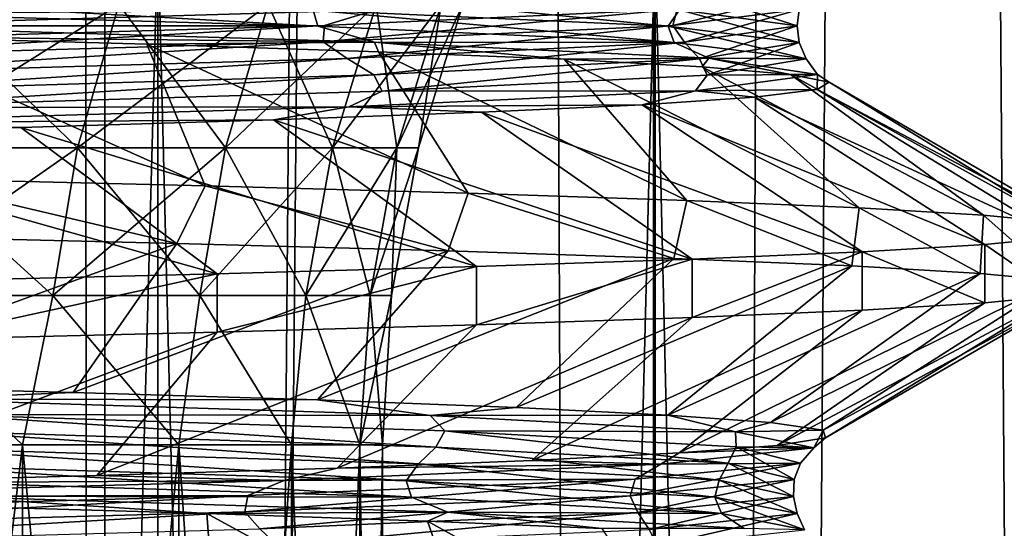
# Model space of a CAD drawing. Header units: metres. Extents: x -24 to 24, y -69 to 184.
# Tile 275 of 656: x 13.09 to 16.25, y 1.79 to 3.42. Entities that reach past the tile are written whole.
import ezdxf

# ---------------------------------------------------------------- set-up
doc = ezdxf.new("R2010")
doc.units = ezdxf.units.M
for name, color, linetype in [('10', 7, 'CONTINUOUS'), ('11', 7, 'CONTINUOUS'), ('12', 7, 'CONTINUOUS'), ('13', 7, 'CONTINUOUS'), ('145', 7, 'CONTINUOUS'), ('146', 7, 'CONTINUOUS'), ('147', 7, 'CONTINUOUS'), ('367', 7, 'CONTINUOUS'), ('369', 7, 'CONTINUOUS'), ('3992', 7, 'CONTINUOUS'), ('560', 2, 'CONTINUOUS'), ('569', 2, 'CONTINUOUS'), ('9', 7, 'CONTINUOUS')]:
    doc.layers.add(name, color=color, linetype=linetype)

msp = doc.modelspace()

# ---------------------------------------------------------------- linework, layer by layer
at = {"layer": '10'}
for points in [[(13.095149, 2.054249, 5.619571), (12.459392, -3.3, 6.915639), (12.459439, 2.054249, 6.915553)], [(13.095232, -3.3, 5.619378), (12.459392, -3.3, 6.915639), (13.095149, 2.054249, 5.619571)], [(13.596484, 2.054249, 4.265925), (13.095232, -3.3, 5.619378), (13.095149, 2.054249, 5.619571)], [(13.5964, -3.3, 4.266194), (13.095232, -3.3, 5.619378), (13.596484, 2.054249, 4.265925)], [(13.958302, 2.054249, 2.868504), (13.5964, -3.3, 4.266194), (13.596484, 2.054249, 4.265925)], [(13.958352, -3.3, 2.868259), (13.5964, -3.3, 4.266194), (13.958302, 2.054249, 2.868504)], [(14.176888, 2.054249, 1.441649), (13.958352, -3.3, 2.868259), (13.958302, 2.054249, 2.868504)], [(14.176874, -3.3, 1.441784), (13.958352, -3.3, 2.868259), (14.176888, 2.054249, 1.441649)], [(14.25, 2.054249), (14.176874, -3.3, 1.441784), (14.176888, 2.054249, 1.441649)], [(14.25, -3.3), (14.176874, -3.3, 1.441784), (14.25, 2.054249)]]:
    msp.add_3dface(points, dxfattribs=at)
at = {"layer": '11'}
for points in [[(13.095232, -3.3, -5.619378), (12.459439, 2.054249, -6.915553), (12.459392, -3.3, -6.915639)], [(13.095149, 2.054249, -5.619571), (12.459439, 2.054249, -6.915553), (13.095232, -3.3, -5.619378)], [(13.5964, -3.3, -4.266194), (13.095149, 2.054249, -5.619571), (13.095232, -3.3, -5.619378)], [(13.596484, 2.054249, -4.265925), (13.095149, 2.054249, -5.619571), (13.5964, -3.3, -4.266194)], [(13.958352, -3.3, -2.868259), (13.596484, 2.054249, -4.265925), (13.5964, -3.3, -4.266194)], [(13.958302, 2.054249, -2.868504), (13.596484, 2.054249, -4.265925), (13.958352, -3.3, -2.868259)], [(14.176874, -3.3, -1.441784), (13.958302, 2.054249, -2.868504), (13.958352, -3.3, -2.868259)], [(14.176888, 2.054249, -1.441649), (13.958302, 2.054249, -2.868504), (14.176874, -3.3, -1.441784)], [(14.25, -3.3), (14.176888, 2.054249, -1.441649), (14.176874, -3.3, -1.441784)], [(14.25, -3.3), (14.25, 2.054249), (14.176888, 2.054249, -1.441649)]]:
    msp.add_3dface(points, dxfattribs=at)
at = {"layer": '12'}
for points in [[(13.403646, 3.467561, 5.551972), (12.66895, 3.007196, 6.771695), (12.794915, 3.467561, 6.839025)], [(13.271688, 3.007196, 5.497313), (12.66895, 3.007196, 6.771695), (13.403646, 3.467561, 5.551972)], [(13.883292, 3.467561, 4.211451), (13.271688, 3.007196, 5.497313), (13.403646, 3.467561, 5.551972)], [(13.746612, 3.007196, 4.169989), (13.271688, 3.007196, 5.497313), (13.883292, 3.467561, 4.211451)], [(14.229235, 3.467561, 2.830371), (13.746612, 3.007196, 4.169989), (13.883292, 3.467561, 4.211451)], [(14.089149, 3.007196, 2.802506), (13.746612, 3.007196, 4.169989), (14.229235, 3.467561, 2.830371)], [(14.438142, 3.467561, 1.422033), (14.089149, 3.007196, 2.802506), (14.229235, 3.467561, 2.830371)], [(14.295999, 3.007196, 1.408033), (14.089149, 3.007196, 2.802506), (14.438142, 3.467561, 1.422033)], [(14.508002, 3.467561), (14.295999, 3.007196, 1.408033), (14.438142, 3.467561, 1.422033)], [(14.365172, 3.007196), (14.295999, 3.007196, 1.408033), (14.508002, 3.467561)], [(13.271688, 3.007196, 5.497313), (12.592736, 2.532994, 6.730958), (12.66895, 3.007196, 6.771695)], [(13.191848, 2.532994, 5.464242), (12.592736, 2.532994, 6.730958), (13.271688, 3.007196, 5.497313)], [(13.746612, 3.007196, 4.169989), (13.191848, 2.532994, 5.464242), (13.271688, 3.007196, 5.497313)], [(13.663915, 2.532994, 4.144903), (13.191848, 2.532994, 5.464242), (13.746612, 3.007196, 4.169989)], [(14.089149, 3.007196, 2.802506), (13.663915, 2.532994, 4.144903), (13.746612, 3.007196, 4.169989)], [(14.004391, 2.532994, 2.785647), (13.663915, 2.532994, 4.144903), (14.089149, 3.007196, 2.802506)], [(14.295999, 3.007196, 1.408033), (14.004391, 2.532994, 2.785647), (14.089149, 3.007196, 2.802506)], [(14.209997, 2.532994, 1.399563), (14.004391, 2.532994, 2.785647), (14.295999, 3.007196, 1.408033)], [(14.365172, 3.007196), (14.209997, 2.532994, 1.399563), (14.295999, 3.007196, 1.408033)], [(14.278753, 2.532994), (14.209997, 2.532994, 1.399563), (14.365172, 3.007196)], [(13.095149, 2.054249, 5.619571), (12.459439, 2.054249, 6.915553), (12.592736, 2.532994, 6.730958)], [(13.191848, 2.532994, 5.464242), (13.095149, 2.054249, 5.619571), (12.592736, 2.532994, 6.730958)], [(13.596484, 2.054249, 4.265925), (13.095149, 2.054249, 5.619571), (13.191848, 2.532994, 5.464242)], [(13.663915, 2.532994, 4.144903), (13.596484, 2.054249, 4.265925), (13.191848, 2.532994, 5.464242)], [(13.958302, 2.054249, 2.868504), (13.596484, 2.054249, 4.265925), (13.663915, 2.532994, 4.144903)], [(14.004391, 2.532994, 2.785647), (13.958302, 2.054249, 2.868504), (13.663915, 2.532994, 4.144903)], [(14.176888, 2.054249, 1.441649), (13.958302, 2.054249, 2.868504), (14.004391, 2.532994, 2.785647)], [(14.209997, 2.532994, 1.399563), (14.176888, 2.054249, 1.441649), (14.004391, 2.532994, 2.785647)], [(14.278753, 2.532994), (14.176888, 2.054249, 1.441649), (14.209997, 2.532994, 1.399563)], [(14.25, 2.054249), (14.176888, 2.054249, 1.441649), (14.278753, 2.532994)]]:
    msp.add_3dface(points, dxfattribs=at)
at = {"layer": '13'}
for points in [[(12.66895, 3.007196, -6.771695), (13.271688, 3.007196, -5.497313), (12.794915, 3.467561, -6.839025)], [(12.794915, 3.467561, -6.839025), (13.271688, 3.007196, -5.497313), (13.403646, 3.467561, -5.551972)], [(13.271688, 3.007196, -5.497313), (13.746612, 3.007196, -4.169989), (13.403646, 3.467561, -5.551972)], [(13.403646, 3.467561, -5.551972), (13.746612, 3.007196, -4.169989), (13.883292, 3.467561, -4.211451)], [(13.746612, 3.007196, -4.169989), (14.089149, 3.007196, -2.802506), (13.883292, 3.467561, -4.211451)], [(13.883292, 3.467561, -4.211451), (14.089149, 3.007196, -2.802506), (14.229235, 3.467561, -2.830371)], [(14.089149, 3.007196, -2.802506), (14.295999, 3.007196, -1.408033), (14.229235, 3.467561, -2.830371)], [(14.229235, 3.467561, -2.830371), (14.295999, 3.007196, -1.408033), (14.438142, 3.467561, -1.422033)], [(14.295999, 3.007196, -1.408033), (14.365172, 3.007196), (14.438142, 3.467561, -1.422033)], [(14.365172, 3.007196), (14.508002, 3.467561), (14.438142, 3.467561, -1.422033)], [(12.592736, 2.532994, -6.730958), (13.191848, 2.532994, -5.464242), (12.66895, 3.007196, -6.771695)], [(12.66895, 3.007196, -6.771695), (13.191848, 2.532994, -5.464242), (13.271688, 3.007196, -5.497313)], [(13.191848, 2.532994, -5.464242), (13.663915, 2.532994, -4.144903), (13.271688, 3.007196, -5.497313)], [(13.271688, 3.007196, -5.497313), (13.663915, 2.532994, -4.144903), (13.746612, 3.007196, -4.169989)], [(13.663915, 2.532994, -4.144903), (14.004391, 2.532994, -2.785647), (13.746612, 3.007196, -4.169989)], [(13.746612, 3.007196, -4.169989), (14.004391, 2.532994, -2.785647), (14.089149, 3.007196, -2.802506)], [(14.004391, 2.532994, -2.785647), (14.209997, 2.532994, -1.399563), (14.089149, 3.007196, -2.802506)], [(14.089149, 3.007196, -2.802506), (14.209997, 2.532994, -1.399563), (14.295999, 3.007196, -1.408033)], [(14.209997, 2.532994, -1.399563), (14.278753, 2.532994), (14.295999, 3.007196, -1.408033)], [(14.278753, 2.532994), (14.365172, 3.007196), (14.295999, 3.007196, -1.408033)], [(12.459439, 2.054249, -6.915553), (13.095149, 2.054249, -5.619571), (12.592736, 2.532994, -6.730958)], [(12.592736, 2.532994, -6.730958), (13.095149, 2.054249, -5.619571), (13.191848, 2.532994, -5.464242)], [(13.095149, 2.054249, -5.619571), (13.596484, 2.054249, -4.265925), (13.191848, 2.532994, -5.464242)], [(13.191848, 2.532994, -5.464242), (13.596484, 2.054249, -4.265925), (13.663915, 2.532994, -4.144903)], [(13.596484, 2.054249, -4.265925), (13.958302, 2.054249, -2.868504), (13.663915, 2.532994, -4.144903)], [(13.663915, 2.532994, -4.144903), (13.958302, 2.054249, -2.868504), (14.004391, 2.532994, -2.785647)], [(13.958302, 2.054249, -2.868504), (14.176888, 2.054249, -1.441649), (14.004391, 2.532994, -2.785647)], [(14.004391, 2.532994, -2.785647), (14.176888, 2.054249, -1.441649), (14.209997, 2.532994, -1.399563)], [(14.176888, 2.054249, -1.441649), (14.25, 2.054249), (14.209997, 2.532994, -1.399563)], [(14.25, 2.054249), (14.278753, 2.532994), (14.209997, 2.532994, -1.399563)]]:
    msp.add_3dface(points, dxfattribs=at)
at = {"layer": '145'}
for points in [[(12.582852, 2.72439, -10.673417), (13.589998, 2.700404, -9.357455), (12.337299, 2.246888, -9.691237)], [(12.337299, 2.246888, -9.691237), (13.589998, 2.700404, -9.357455), (13.257775, 2.2226, -8.388113)], [(13.589998, 2.700404, -9.357455), (14.460457, 2.676405, -7.946394), (13.257775, 2.2226, -8.388113)], [(13.257775, 2.2226, -8.388113), (14.460457, 2.676405, -7.946394), (14.041142, 2.198311, -6.998241)], [(14.460457, 2.676405, -7.946394), (15.184668, 2.652416, -6.455684), (14.041142, 2.198311, -6.998241)], [(14.041142, 2.198311, -6.998241), (15.184668, 2.652416, -6.455684), (14.679298, 2.174023, -5.535994)], [(15.184668, 2.652416, -6.455684), (15.755692, 2.628426, -4.899814), (14.679298, 2.174023, -5.535994)], [(14.679298, 2.174023, -5.535994), (15.755692, 2.628426, -4.899814), (15.165645, 2.149735, -4.016496)], [(15.755692, 2.628426, -4.899814), (16.167874, 2.604428, -3.293911), (15.165645, 2.149735, -4.016496)], [(15.165645, 2.149735, -4.016496), (16.167874, 2.604428, -3.293911), (15.495152, 2.125447, -2.45546)], [(16.167874, 2.604428, -3.293911), (16.416729, 2.580442, -1.655603), (15.495152, 2.125447, -2.45546)], [(15.495152, 2.125447, -2.45546), (16.416729, 2.580442, -1.655603), (15.664413, 2.101158, -0.86903)], [(16.416729, 2.580442, -1.655603), (16.5, 2.556447), (15.664413, 2.101158, -0.86903)], [(15.671675, 2.07687, 0.726387), (16.420535, 2.533008, 1.617413), (15.516864, 2.052582, 2.314292)], [(16.420535, 2.533008, 1.617413), (16.183015, 2.509577, 3.218699), (15.516864, 2.052582, 2.314292)], [(15.664413, 2.101158, -0.86903), (16.5, 2.556447), (15.671675, 2.07687, 0.726387)], [(16.5, 2.556447), (16.420535, 2.533008, 1.617413), (15.671675, 2.07687, 0.726387)], [(15.516864, 2.052582, 2.314292), (16.183015, 2.509577, 3.218699), (15.201582, 2.028294, 3.878263)], [(16.183015, 2.509577, 3.218699), (15.789463, 2.486132, 4.78987), (15.201582, 2.028294, 3.878263)], [(15.201582, 2.028294, 3.878263), (15.789463, 2.486132, 4.78987), (14.729089, 2.004005, 5.402127)], [(15.789463, 2.486132, 4.78987), (15.244103, 2.462701, 6.314058), (14.729089, 2.004005, 5.402127)], [(14.104271, 1.979717, 6.870122), (14.551758, 2.439262, 7.77794), (13.33359, 1.955429, 8.267068)], [(14.551758, 2.439262, 7.77794), (13.719264, 2.415823, 9.166886), (13.33359, 1.955429, 8.267068)], [(14.729089, 2.004005, 5.402127), (15.244103, 2.462701, 6.314058), (14.104271, 1.979717, 6.870122)], [(15.244103, 2.462701, 6.314058), (14.551758, 2.439262, 7.77794), (14.104271, 1.979717, 6.870122)], [(13.33359, 1.955429, 8.267068), (13.719264, 2.415823, 9.166886), (12.425016, 1.931141, 9.578519)], [(13.719264, 2.415823, 9.166886), (12.754919, 2.39239, 10.467189), (12.425016, 1.931141, 9.578519)]]:
    msp.add_3dface(points, dxfattribs=at)
at = {"layer": '146'}
for points in [[(12.232437, 3.449328, -9.699501), (12.223135, 3.501546, -9.674467), (14.042481, 3.397222, -6.820672)], [(12.223135, 3.501546, -9.674467), (14.0279, 3.449443, -6.79841), (14.042481, 3.397222, -6.820672)], [(14.0279, 3.449443, -6.79841), (14.105649, 3.502556, -6.615695), (15.167126, 3.39734, -3.599809)], [(14.105649, 3.502556, -6.615695), (15.202892, 3.450493, -3.407175), (15.167126, 3.39734, -3.599809)], [(15.586415, 3.451594, 0.166664), (15.607821, 3.503894, 0.201928), (15.181822, 3.399574, 3.532193)], [(15.607821, 3.503894, 0.201928), (15.195208, 3.451881, 3.570783), (15.181822, 3.399574, 3.532193)], [(15.202892, 3.450493, -3.407175), (15.253881, 3.503614, -3.206746), (15.579967, 3.398431, -0.037255)], [(15.253881, 3.503614, -3.206746), (15.586415, 3.451594, 0.166664), (15.579967, 3.398431, -0.037255)], [(12.232437, 3.449328, -9.699501), (14.042481, 3.397222, -6.820672), (12.478727, 3.398756, -9.439097)], [(14.229712, 3.450503, 6.49886), (12.485908, 3.398422, 9.424541), (14.064172, 3.399869, 6.770813)], [(14.229712, 3.450503, 6.49886), (12.656788, 3.437012, 9.270099), (12.485908, 3.398422, 9.424541)], [(14.042481, 3.397222, -6.820672), (14.0279, 3.449443, -6.79841), (15.186224, 3.345116, -3.618208)], [(14.0279, 3.449443, -6.79841), (15.167126, 3.39734, -3.599809), (15.186224, 3.345116, -3.618208)], [(15.181822, 3.399574, 3.532193), (15.195208, 3.451881, 3.570783), (14.059237, 3.347554, 6.730673)], [(15.195208, 3.451881, 3.570783), (14.064172, 3.399869, 6.770813), (14.059237, 3.347554, 6.730673)], [(15.195208, 3.451881, 3.570783), (14.229712, 3.450503, 6.49886), (14.064172, 3.399869, 6.770813)], [(15.167126, 3.39734, -3.599809), (15.202892, 3.450493, -3.407175), (15.586765, 3.345237, -0.230419)], [(15.586415, 3.451594, 0.166664), (15.181822, 3.399574, 3.532193), (15.219013, 3.346368, 3.334429)], [(15.202892, 3.450493, -3.407175), (15.579967, 3.398431, -0.037255), (15.586765, 3.345237, -0.230419)], [(15.579967, 3.398431, -0.037255), (15.586415, 3.451594, 0.166664), (15.219013, 3.346368, 3.334429)], [(14.064172, 3.399869, 6.770813), (12.268187, 3.347856, 9.650721), (12.271749, 3.295534, 9.610841)], [(14.064172, 3.399869, 6.770813), (12.485908, 3.398422, 9.424541), (12.268187, 3.347856, 9.650721)], [(14.059237, 3.347554, 6.730673), (14.064172, 3.399869, 6.770813), (12.271749, 3.295534, 9.610841)], [(12.478727, 3.398756, -9.439097), (14.224586, 3.346722, -6.517387), (12.611661, 3.364147, -9.331401)], [(12.478727, 3.398756, -9.439097), (14.042481, 3.397222, -6.820672), (14.224586, 3.346722, -6.517387)], [(14.042481, 3.397222, -6.820672), (15.186224, 3.345116, -3.618208), (14.224586, 3.346722, -6.517387)], [(15.181822, 3.399574, 3.532193), (14.059237, 3.347554, 6.730673), (14.137127, 3.294305, 6.54816)], [(15.219013, 3.346368, 3.334429), (15.181822, 3.399574, 3.532193), (14.137127, 3.294305, 6.54816)], [(15.186224, 3.345116, -3.618208), (15.167126, 3.39734, -3.599809), (15.609397, 3.29301, -0.244065)], [(15.167126, 3.39734, -3.599809), (15.586765, 3.345237, -0.230419), (15.609397, 3.29301, -0.244065)], [(15.579967, 3.398431, -0.037255), (15.219013, 3.346368, 3.334429), (15.266907, 3.293134, 3.149902)], [(15.586765, 3.345237, -0.230419), (15.579967, 3.398431, -0.037255), (15.266907, 3.293134, 3.149902)], [(12.611661, 3.364147, -9.331401), (14.224586, 3.346722, -6.517387), (13.494172, 3.339859, -8.002273)], [(14.059237, 3.347554, 6.730673), (12.271749, 3.295534, 9.610841), (12.38556, 3.242243, 9.451702)], [(14.137127, 3.294305, 6.54816), (14.059237, 3.347554, 6.730673), (12.38556, 3.242243, 9.451702)], [(13.494172, 3.339859, -8.002273), (14.224586, 3.346722, -6.517387), (14.237129, 3.31557, -6.590386)], [(15.219013, 3.346368, 3.334429), (14.137127, 3.294305, 6.54816), (14.222728, 3.241031, 6.38078)], [(15.266907, 3.293134, 3.149902), (15.219013, 3.346368, 3.334429), (14.222728, 3.241031, 6.38078)], [(14.237129, 3.31557, -6.590386), (14.224586, 3.346722, -6.517387), (14.832849, 3.291282, -5.110344)], [(14.224586, 3.346722, -6.517387), (15.297352, 3.294688, -3.287282), (14.832849, 3.291282, -5.110344)], [(14.224586, 3.346722, -6.517387), (15.186224, 3.345116, -3.618208), (15.297352, 3.294688, -3.287282)], [(15.186224, 3.345116, -3.618208), (15.609397, 3.29301, -0.244065), (15.297352, 3.294688, -3.287282)], [(15.586765, 3.345237, -0.230419), (15.266907, 3.293134, 3.149902), (15.29192, 3.240904, 3.141659)], [(15.609397, 3.29301, -0.244065), (15.586765, 3.345237, -0.230419), (15.29192, 3.240904, 3.141659)], [(14.137127, 3.294305, 6.54816), (12.38556, 3.242243, 9.451702), (12.503766, 3.188928, 9.308929)], [(14.222728, 3.241031, 6.38078), (14.137127, 3.294305, 6.54816), (12.503766, 3.188928, 9.308929)], [(15.266907, 3.293134, 3.149902), (14.222728, 3.241031, 6.38078), (14.248857, 3.188798, 6.378315)], [(15.29192, 3.240904, 3.141659), (15.266907, 3.293134, 3.149902), (14.248857, 3.188798, 6.378315)], [(14.832849, 3.291282, -5.110344), (15.297352, 3.294688, -3.287282), (15.275172, 3.266994, -3.577451)], [(15.275172, 3.266994, -3.577451), (15.297352, 3.294688, -3.287282), (15.559522, 3.242706, -2.007562)], [(15.609397, 3.29301, -0.244065), (15.29192, 3.240904, 3.141659), (15.646262, 3.242653, 0.098375)], [(15.297352, 3.294688, -3.287282), (15.646262, 3.242653, 0.098375), (15.559522, 3.242706, -2.007562)], [(15.297352, 3.294688, -3.287282), (15.609397, 3.29301, -0.244065), (15.646262, 3.242653, 0.098375)], [(14.222728, 3.241031, 6.38078), (12.503766, 3.188928, 9.308929), (12.529701, 3.136692, 9.312326)], [(14.248857, 3.188798, 6.378315), (14.222728, 3.241031, 6.38078), (12.529701, 3.136692, 9.312326)], [(15.29192, 3.240904, 3.141659), (14.248857, 3.188798, 6.378315), (15.254807, 3.190619, 3.479376)], [(15.646262, 3.242653, 0.098375), (15.254807, 3.190619, 3.479376), (15.644207, 3.194129, 1.178053)], [(15.646262, 3.242653, 0.098375), (15.29192, 3.240904, 3.141659), (15.254807, 3.190619, 3.479376)], [(15.559522, 3.242706, -2.007562), (15.646262, 3.242653, 0.098375), (15.682959, 3.218417, -0.41691)], [(15.682959, 3.218417, -0.41691), (15.646262, 3.242653, 0.098375), (15.644207, 3.194129, 1.178053)], [(15.644207, 3.194129, 1.178053), (15.254807, 3.190619, 3.479376), (15.443667, 3.169841, 2.760833)], [(14.248857, 3.188798, 6.378315), (12.529701, 3.136692, 9.312326), (14.141509, 3.138585, 6.695737)], [(15.254807, 3.190619, 3.479376), (14.141509, 3.138585, 6.695737), (15.083411, 3.145553, 4.31506)], [(15.254807, 3.190619, 3.479376), (14.248857, 3.188798, 6.378315), (14.141509, 3.138585, 6.695737)], [(15.443667, 3.169841, 2.760833), (15.254807, 3.190619, 3.479376), (15.083411, 3.145553, 4.31506)], [(14.141509, 3.138585, 6.695737), (12.35905, 3.086551, 9.595263), (13.900271, 3.096976, 7.274028)], [(14.141509, 3.138585, 6.695737), (12.529701, 3.136692, 9.312326), (12.35905, 3.086551, 9.595263)], [(14.567166, 3.121264, 5.824663), (14.141509, 3.138585, 6.695737), (13.900271, 3.096976, 7.274028)], [(15.083411, 3.145553, 4.31506), (14.141509, 3.138585, 6.695737), (14.567166, 3.121264, 5.824663)], [(13.900271, 3.096976, 7.274028), (12.35905, 3.086551, 9.595263), (13.089623, 3.072688, 8.648167)], [(13.089623, 3.072688, 8.648167), (12.35905, 3.086551, 9.595263), (12.143605, 3.0484, 9.932869)], [(12.337299, 2.246888, -9.691237), (13.257775, 2.2226, -8.388113), (12.740534, 2.200569, -9.077371)], [(13.257775, 2.2226, -8.388113), (14.041142, 2.198311, -6.998241), (12.740534, 2.200569, -9.077371)], [(12.740534, 2.200569, -9.077371), (14.403165, 2.148488, -6.10481), (12.832819, 2.151569, -8.886147)], [(12.740534, 2.200569, -9.077371), (14.041142, 2.198311, -6.998241), (14.403165, 2.148488, -6.10481)], [(14.041142, 2.198311, -6.998241), (14.679298, 2.174023, -5.535994), (14.403165, 2.148488, -6.10481)], [(12.802043, 2.099078, -8.892233), (12.832819, 2.151569, -8.886147), (14.421642, 2.047059, -5.914419)], [(12.832819, 2.151569, -8.886147), (14.450193, 2.099557, -5.902268), (14.421642, 2.047059, -5.914419)], [(12.832819, 2.151569, -8.886147), (14.403165, 2.148488, -6.10481), (14.450193, 2.099557, -5.902268)], [(14.679298, 2.174023, -5.535994), (15.165645, 2.149735, -4.016496), (14.403165, 2.148488, -6.10481)], [(14.403165, 2.148488, -6.10481), (15.165645, 2.149735, -4.016496), (15.383043, 2.096408, -2.842863)], [(14.403165, 2.148488, -6.10481), (15.383043, 2.096408, -2.842863), (14.450193, 2.099557, -5.902268)], [(15.165645, 2.149735, -4.016496), (15.495152, 2.125447, -2.45546), (15.383043, 2.096408, -2.842863)], [(15.495152, 2.125447, -2.45546), (15.664413, 2.101158, -0.86903), (15.383043, 2.096408, -2.842863)], [(12.720728, 2.044803, -8.995546), (12.802043, 2.099078, -8.892233), (14.365665, 1.99274, -6.030293)], [(12.802043, 2.099078, -8.892233), (14.421642, 2.047059, -5.914419), (14.365665, 1.99274, -6.030293)], [(14.421642, 2.047059, -5.914419), (14.450193, 2.099557, -5.902268), (15.3592, 1.995039, -2.656895)], [(14.450193, 2.099557, -5.902268), (15.384368, 2.047544, -2.639332), (15.3592, 1.995039, -2.656895)], [(14.450193, 2.099557, -5.902268), (15.383043, 2.096408, -2.842863), (15.384368, 2.047544, -2.639332)], [(15.383043, 2.096408, -2.842863), (15.664413, 2.101158, -0.86903), (15.633718, 2.044327, 0.553845)], [(15.383043, 2.096408, -2.842863), (15.633718, 2.044327, 0.553845), (15.384368, 2.047544, -2.639332)], [(15.664413, 2.101158, -0.86903), (15.671675, 2.07687, 0.726387), (15.633718, 2.044327, 0.553845)], [(15.671675, 2.07687, 0.726387), (15.516864, 2.052582, 2.314292), (15.633718, 2.044327, 0.553845)], [(12.655426, 1.990555, -9.101677), (12.720728, 2.044803, -8.995546), (14.325915, 1.938452, -6.145607)], [(12.720728, 2.044803, -8.995546), (14.365665, 1.99274, -6.030293), (14.325915, 1.938452, -6.145607)], [(14.365665, 1.99274, -6.030293), (14.421642, 2.047059, -5.914419), (15.330094, 1.940677, -2.779383)], [(14.421642, 2.047059, -5.914419), (15.3592, 1.995039, -2.656895), (15.330094, 1.940677, -2.779383)], [(15.201582, 2.028294, 3.878263), (14.729089, 2.004005, 5.402127), (15.143307, 1.992246, 3.924298)], [(15.633718, 2.044327, 0.553845), (15.143307, 1.992246, 3.924298), (15.591176, 1.995532, 0.74839)], [(15.633718, 2.044327, 0.553845), (15.201582, 2.028294, 3.878263), (15.143307, 1.992246, 3.924298)], [(15.516864, 2.052582, 2.314292), (15.201582, 2.028294, 3.878263), (15.633718, 2.044327, 0.553845)], [(15.3592, 1.995039, -2.656895), (15.384368, 2.047544, -2.639332), (15.570376, 1.943019, 0.726281)], [(15.384368, 2.047544, -2.639332), (15.591176, 1.995532, 0.74839), (15.570376, 1.943019, 0.726281)], [(15.384368, 2.047544, -2.639332), (15.633718, 2.044327, 0.553845), (15.591176, 1.995532, 0.74839)], [(12.668961, 1.938256, -9.121966), (12.655426, 1.990555, -9.101677), (14.343594, 1.88615, -6.162317)], [(12.655426, 1.990555, -9.101677), (14.325915, 1.938452, -6.145607), (14.343594, 1.88615, -6.162317)], [(15.143307, 1.992246, 3.924298), (13.935058, 1.940166, 7.108729), (15.060839, 1.943519, 4.100729)], [(15.143307, 1.992246, 3.924298), (14.104271, 1.979717, 6.870122), (13.935058, 1.940166, 7.108729)], [(14.729089, 2.004005, 5.402127), (14.104271, 1.979717, 6.870122), (15.143307, 1.992246, 3.924298)], [(14.325915, 1.938452, -6.145607), (14.365665, 1.99274, -6.030293), (15.316727, 1.886349, -2.897966)], [(14.365665, 1.99274, -6.030293), (15.330094, 1.940677, -2.779383), (15.316727, 1.886349, -2.897966)], [(15.570376, 1.943019, 0.726281), (15.591176, 1.995532, 0.74839), (15.045185, 1.890999, 4.07511)], [(15.591176, 1.995532, 0.74839), (15.060839, 1.943519, 4.100729), (15.045185, 1.890999, 4.07511)], [(15.591176, 1.995532, 0.74839), (15.143307, 1.992246, 3.924298), (15.060839, 1.943519, 4.100729)], [(15.330094, 1.940677, -2.779383), (15.3592, 1.995039, -2.656895), (15.568331, 1.888615, 0.603188)], [(15.3592, 1.995039, -2.656895), (15.570376, 1.943019, 0.726281), (15.568331, 1.888615, 0.603188)], [(14.104271, 1.979717, 6.870122), (13.33359, 1.955429, 8.267068), (13.935058, 1.940166, 7.108729)], [(13.935058, 1.940166, 7.108729), (12.066245, 1.888085, 9.956183), (13.818431, 1.891507, 7.259187)], [(13.935058, 1.940166, 7.108729), (12.425016, 1.931141, 9.578519), (12.066245, 1.888085, 9.956183)], [(13.33359, 1.955429, 8.267068), (12.425016, 1.931141, 9.578519), (13.935058, 1.940166, 7.108729)], [(12.668961, 1.938256, -9.121966), (14.343594, 1.88615, -6.162317), (12.82535, 1.889763, -8.962454)], [(15.045185, 1.890999, 4.07511), (15.060839, 1.943519, 4.100729), (13.808463, 1.838979, 7.231214)], [(15.060839, 1.943519, 4.100729), (13.818431, 1.891507, 7.259187), (13.808463, 1.838979, 7.231214)], [(15.060839, 1.943519, 4.100729), (13.935058, 1.940166, 7.108729), (13.818431, 1.891507, 7.259187)], [(14.343594, 1.88615, -6.162317), (14.325915, 1.938452, -6.145607), (15.337638, 1.834044, -2.910272)], [(14.325915, 1.938452, -6.145607), (15.316727, 1.886349, -2.897966), (15.337638, 1.834044, -2.910272)], [(15.570376, 1.943019, 0.726281), (15.045185, 1.890999, 4.07511), (15.069089, 1.836552, 3.957186)], [(15.568331, 1.888615, 0.603188), (15.570376, 1.943019, 0.726281), (15.069089, 1.836552, 3.957186)], [(15.316727, 1.886349, -2.897966), (15.330094, 1.940677, -2.779383), (15.580854, 1.834246, 0.487167)], [(15.330094, 1.940677, -2.779383), (15.568331, 1.888615, 0.603188), (15.580854, 1.834246, 0.487167)], [(13.808463, 1.838979, 7.231214), (13.818431, 1.891507, 7.259187), (11.918699, 1.786959, 10.045334)], [(13.818431, 1.891507, 7.259187), (11.922694, 1.839494, 10.074434), (11.918699, 1.786959, 10.045334)], [(13.818431, 1.891507, 7.259187), (12.066245, 1.888085, 9.956183), (11.922694, 1.839494, 10.074434)], [(12.8373, 1.858276, -9.018467), (12.82535, 1.889763, -8.962454), (13.686862, 1.833988, -7.66804)], [(12.82535, 1.889763, -8.962454), (14.459939, 1.837729, -5.977068), (13.686862, 1.833988, -7.66804)], [(12.82535, 1.889763, -8.962454), (14.343594, 1.88615, -6.162317), (14.459939, 1.837729, -5.977068)], [(15.045185, 1.890999, 4.07511), (13.808463, 1.838979, 7.231214), (13.856018, 1.78449, 7.12373)], [(15.069089, 1.836552, 3.957186), (15.045185, 1.890999, 4.07511), (13.856018, 1.78449, 7.12373)], [(14.343594, 1.88615, -6.162317), (15.337638, 1.834044, -2.910272), (14.459939, 1.837729, -5.977068)], [(15.568331, 1.888615, 0.603188), (15.069089, 1.836552, 3.957186), (15.105764, 1.782143, 3.849186)], [(15.580854, 1.834246, 0.487167), (15.568331, 1.888615, 0.603188), (15.105764, 1.782143, 3.849186)], [(15.337638, 1.834044, -2.910272), (15.316727, 1.886349, -2.897966), (15.603928, 1.781938, 0.479862)], [(15.316727, 1.886349, -2.897966), (15.580854, 1.834246, 0.487167), (15.603928, 1.781938, 0.479862)], [(13.808463, 1.838979, 7.231214), (11.918699, 1.786959, 10.045334), (11.986581, 1.732427, 9.95282)], [(13.856018, 1.78449, 7.12373), (13.808463, 1.838979, 7.231214), (11.986581, 1.732427, 9.95282)], [(13.686862, 1.833988, -7.66804), (14.459939, 1.837729, -5.977068), (14.394877, 1.809699, -6.238312)], [(15.069089, 1.836552, 3.957186), (13.856018, 1.78449, 7.12373), (13.913998, 1.73004, 7.028585)], [(15.105764, 1.782143, 3.849186), (15.069089, 1.836552, 3.957186), (13.913998, 1.73004, 7.028585)], [(14.394877, 1.809699, -6.238312), (14.459939, 1.837729, -5.977068), (14.954024, 1.785411, -4.744068)], [(14.459939, 1.837729, -5.977068), (15.410298, 1.785695, -2.708854), (14.954024, 1.785411, -4.744068)], [(14.459939, 1.837729, -5.977068), (15.337638, 1.834044, -2.910272), (15.410298, 1.785695, -2.708854)], [(15.580854, 1.834246, 0.487167), (15.105764, 1.782143, 3.849186), (15.129827, 1.729832, 3.847227)], [(15.603928, 1.781938, 0.479862), (15.580854, 1.834246, 0.487167), (15.129827, 1.729832, 3.847227)], [(15.337638, 1.834044, -2.910272), (15.603928, 1.781938, 0.479862), (15.410298, 1.785695, -2.708854)]]:
    msp.add_3dface(points, dxfattribs=at)
at = {"layer": '147'}
for points in [[(12.704454, 2.908757, -10.528383), (12.611661, 3.364147, -9.331401), (13.681329, 2.885162, -9.223407)], [(12.611661, 3.364147, -9.331401), (13.494172, 3.339859, -8.002273), (13.681329, 2.885162, -9.223407)], [(13.681329, 2.885162, -9.223407), (13.494172, 3.339859, -8.002273), (14.525006, 2.861557, -7.827785)], [(13.494172, 3.339859, -8.002273), (14.237129, 3.31557, -6.590386), (14.525006, 2.861557, -7.827785)], [(14.525006, 2.861557, -7.827785), (14.237129, 3.31557, -6.590386), (15.226667, 2.837956, -6.355991)], [(14.237129, 3.31557, -6.590386), (14.832849, 3.291282, -5.110344), (15.226667, 2.837956, -6.355991)], [(15.226667, 2.837956, -6.355991), (14.832849, 3.291282, -5.110344), (15.779571, 2.814359, -4.822358)], [(14.832849, 3.291282, -5.110344), (15.275172, 3.266994, -3.577451), (15.779571, 2.814359, -4.822358)], [(15.779571, 2.814359, -4.822358), (15.275172, 3.266994, -3.577451), (16.178577, 2.790752, -3.240934)], [(15.275172, 3.266994, -3.577451), (15.559522, 3.242706, -2.007562), (16.178577, 2.790752, -3.240934)], [(16.178577, 2.790752, -3.240934), (15.559522, 3.242706, -2.007562), (16.419419, 2.767156, -1.628701)], [(15.559522, 3.242706, -2.007562), (15.682959, 3.218417, -0.41691), (16.419419, 2.767156, -1.628701)], [(16.420534, 2.720113, 1.617427), (15.644207, 3.194129, 1.178053), (15.443667, 3.169841, 2.760833)], [(16.5, 2.743553), (15.682959, 3.218417, -0.41691), (15.644207, 3.194129, 1.178053)], [(16.420534, 2.720113, 1.617427), (16.5, 2.743553), (15.644207, 3.194129, 1.178053)], [(15.682959, 3.218417, -0.41691), (16.5, 2.743553), (16.419419, 2.767156, -1.628701)], [(16.183009, 2.696682, 3.21873), (15.443667, 3.169841, 2.760833), (15.083411, 3.145553, 4.31506)], [(16.183009, 2.696682, 3.21873), (16.420534, 2.720113, 1.617427), (15.443667, 3.169841, 2.760833)], [(15.789425, 2.673236, 4.789996), (15.083411, 3.145553, 4.31506), (14.567166, 3.121264, 5.824663)], [(15.789425, 2.673236, 4.789996), (16.183009, 2.696682, 3.21873), (15.083411, 3.145553, 4.31506)], [(14.551644, 2.626364, 7.778152), (13.900271, 3.096976, 7.274028), (13.089623, 3.072688, 8.648167)], [(15.244055, 2.649804, 6.314174), (14.567166, 3.121264, 5.824663), (13.900271, 3.096976, 7.274028)], [(14.551644, 2.626364, 7.778152), (15.244055, 2.649804, 6.314174), (13.900271, 3.096976, 7.274028)], [(15.244055, 2.649804, 6.314174), (15.789425, 2.673236, 4.789996), (14.567166, 3.121264, 5.824663)], [(13.719173, 2.602926, 9.167022), (13.089623, 3.072688, 8.648167), (12.143605, 3.0484, 9.932869)], [(13.719173, 2.602926, 9.167022), (14.551644, 2.626364, 7.778152), (13.089623, 3.072688, 8.648167)], [(12.754766, 2.579492, 10.467376), (13.719173, 2.602926, 9.167022), (12.143605, 3.0484, 9.932869)], [(13.719156, 1.38418, -9.167047), (12.754732, 1.407614, -10.467417), (12.8373, 1.858276, -9.018467)], [(13.719156, 1.38418, -9.167047), (12.8373, 1.858276, -9.018467), (13.686862, 1.833988, -7.66804)], [(14.551627, 1.360743, -7.778185), (13.686862, 1.833988, -7.66804), (14.394877, 1.809699, -6.238312)], [(14.551627, 1.360743, -7.778185), (13.719156, 1.38418, -9.167047), (13.686862, 1.833988, -7.66804)], [(15.244047, 1.337301, -6.314192), (14.394877, 1.809699, -6.238312), (14.954024, 1.785411, -4.744068)], [(15.244047, 1.337301, -6.314192), (14.551627, 1.360743, -7.778185), (14.394877, 1.809699, -6.238312)]]:
    msp.add_3dface(points, dxfattribs=at)
at = {"layer": '367'}
for points in [[(13.359252, 145.2, -20.238401), (11.491315, -68.3, -21.354442), (11.491315, 145.2, -21.354442)], [(13.359252, -68.3, -20.238401), (11.491315, -68.3, -21.354442), (13.359252, 145.2, -20.238401)], [(15.119628, 145.2, -18.959413), (13.359252, -68.3, -20.238401), (13.359252, 145.2, -20.238401)], [(15.119628, -68.3, -18.959413), (13.359252, -68.3, -20.238401), (15.119628, 145.2, -18.959413)], [(16.758269, 145.2, -17.527775), (15.119628, -68.3, -18.959413), (15.119628, 145.2, -18.959413)], [(16.758269, -68.3, -17.527775), (15.119628, -68.3, -18.959413), (16.758269, 145.2, -17.527775)]]:
    msp.add_3dface(points, dxfattribs=at)
at = {"layer": '369'}
for points in [[(15.75032, 69.513851, 18.438815), (16.758269, -68.3, 17.527775), (16.877375, 70.528136, 17.413119)], [(14.535493, 68.627185, 19.410872), (15.119628, -68.3, 18.959413), (15.75032, 69.513851, 18.438815)], [(15.119628, -68.3, 18.959413), (16.758269, -68.3, 17.527775), (15.75032, 69.513851, 18.438815)], [(13.242505, 67.863377, 20.314984), (13.359252, -68.3, 20.238401), (14.535493, 68.627185, 19.410872)], [(13.359252, -68.3, 20.238401), (15.119628, -68.3, 18.959413), (14.535493, 68.627185, 19.410872)], [(11.855914, 67.204117, 21.154191), (13.359252, -68.3, 20.238401), (13.242505, 67.863377, 20.314984)], [(11.491315, -68.3, 21.354442), (13.359252, -68.3, 20.238401), (11.855914, 67.204117, 21.154191)]]:
    msp.add_3dface(points, dxfattribs=at)
at = {"layer": '3992'}
for points in [[(13.589998, 2.700404, -9.357455), (12.582852, 2.72439, -10.673417), (12.704454, 2.908757, -10.528383)], [(13.589998, 2.700404, -9.357455), (12.704454, 2.908757, -10.528383), (13.681329, 2.885162, -9.223407)], [(14.460457, 2.676405, -7.946394), (13.589998, 2.700404, -9.357455), (13.681329, 2.885162, -9.223407)], [(14.460457, 2.676405, -7.946394), (13.681329, 2.885162, -9.223407), (14.525006, 2.861557, -7.827785)], [(15.184668, 2.652416, -6.455684), (14.460457, 2.676405, -7.946394), (14.525006, 2.861557, -7.827785)], [(15.184668, 2.652416, -6.455684), (14.525006, 2.861557, -7.827785), (15.226667, 2.837956, -6.355991)], [(15.755692, 2.628426, -4.899814), (15.184668, 2.652416, -6.455684), (15.226667, 2.837956, -6.355991)], [(15.755692, 2.628426, -4.899814), (15.226667, 2.837956, -6.355991), (15.779571, 2.814359, -4.822358)], [(16.167874, 2.604428, -3.293911), (15.755692, 2.628426, -4.899814), (15.779571, 2.814359, -4.822358)], [(16.167874, 2.604428, -3.293911), (15.779571, 2.814359, -4.822358), (16.178577, 2.790752, -3.240934)], [(16.416729, 2.580442, -1.655603), (16.167874, 2.604428, -3.293911), (16.178577, 2.790752, -3.240934)], [(16.416729, 2.580442, -1.655603), (16.178577, 2.790752, -3.240934), (16.419419, 2.767156, -1.628701)]]:
    msp.add_3dface(points, dxfattribs=at)
at = {"layer": '560'}
for points in [[(13.529218, -59.3, -17.915434), (11.818416, 3.7, -19.087366), (11.81842, -59.3, -19.087365)], [(13.529229, 3.7, -17.915425), (11.818416, 3.7, -19.087366), (13.529218, -59.3, -17.915434)], [(15.12452, -59.3, -16.590701), (13.529229, 3.7, -17.915425), (13.529218, -59.3, -17.915434)], [(15.124513, 3.7, -16.590709), (13.529229, 3.7, -17.915425), (15.12452, -59.3, -16.590701)], [(16.590719, -59.3, -15.124499), (15.124513, 3.7, -16.590709), (15.12452, -59.3, -16.590701)], [(16.590716, 3.7, -15.124505), (15.124513, 3.7, -16.590709), (16.590719, -59.3, -15.124499)]]:
    msp.add_3dface(points, dxfattribs=at)
at = {"layer": '569'}
for points in [[(11.81842, -59.3, 19.087365), (11.818416, 3.7, 19.087366), (13.529229, 3.7, 17.915425)], [(13.529218, -59.3, 17.915434), (11.81842, -59.3, 19.087365), (13.529229, 3.7, 17.915425)], [(13.529218, -59.3, 17.915434), (13.529229, 3.7, 17.915425), (15.124513, 3.7, 16.590709)], [(15.12452, -59.3, 16.590701), (13.529218, -59.3, 17.915434), (15.124513, 3.7, 16.590709)], [(15.12452, -59.3, 16.590701), (15.124513, 3.7, 16.590709), (16.590716, 3.7, 15.124505)], [(16.590719, -59.3, 15.124499), (15.12452, -59.3, 16.590701), (16.590716, 3.7, 15.124505)]]:
    msp.add_3dface(points, dxfattribs=at)
at = {"layer": '9'}
for points in [[(16.420534, 2.720113, 1.617427), (16.183009, 2.696682, 3.21873), (16.420535, 2.533008, 1.617413)], [(16.183009, 2.696682, 3.21873), (15.789425, 2.673236, 4.789996), (16.183015, 2.509577, 3.218699)], [(16.420535, 2.533008, 1.617413), (16.183009, 2.696682, 3.21873), (16.183015, 2.509577, 3.218699)], [(15.789425, 2.673236, 4.789996), (15.244055, 2.649804, 6.314174), (15.244103, 2.462701, 6.314058)], [(15.789463, 2.486132, 4.78987), (15.789425, 2.673236, 4.789996), (15.244103, 2.462701, 6.314058)], [(16.183015, 2.509577, 3.218699), (15.789425, 2.673236, 4.789996), (15.789463, 2.486132, 4.78987)], [(14.551644, 2.626364, 7.778152), (13.719173, 2.602926, 9.167022), (13.719264, 2.415823, 9.166886)], [(14.551758, 2.439262, 7.77794), (14.551644, 2.626364, 7.778152), (13.719264, 2.415823, 9.166886)], [(15.244055, 2.649804, 6.314174), (14.551644, 2.626364, 7.778152), (14.551758, 2.439262, 7.77794)], [(15.244103, 2.462701, 6.314058), (15.244055, 2.649804, 6.314174), (14.551758, 2.439262, 7.77794)], [(13.719173, 2.602926, 9.167022), (12.754766, 2.579492, 10.467376), (12.754919, 2.39239, 10.467189)], [(13.719264, 2.415823, 9.166886), (13.719173, 2.602926, 9.167022), (12.754919, 2.39239, 10.467189)]]:
    msp.add_3dface(points, dxfattribs=at)

doc.saveas('drawing.dxf')
